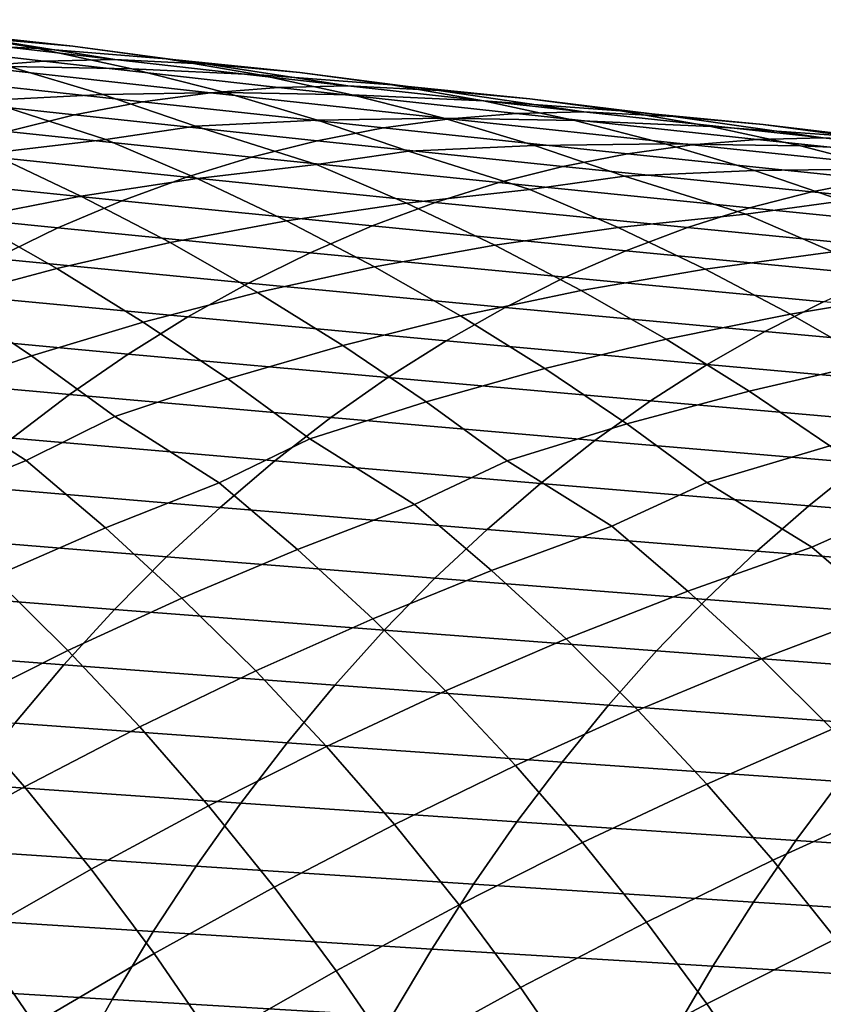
# Model space of a CAD drawing. Header units: metres. Extents: x -240 to 45, y -77 to 27.
# Tile 537 of 656: x -180.95 to -175.91, y 9.39 to 15.56. Entities that reach past the tile are written whole.
import ezdxf

# ---------------------------------------------------------------- set-up
doc = ezdxf.new("R2010")
doc.units = ezdxf.units.M
doc.layers.add('solid_102011X2', color=7, linetype='CONTINUOUS')

msp = doc.modelspace()

# ---------------------------------------------------------------- linework, layer by layer
at = {"layer": 'solid_102011X2'}
for points in [[(-181.423737, 15.480694, 320.932556), (-182.019211, 15.559464, 321.184479), (-181.202133, 15.446535, 322.997681), (-180.613708, 15.39267, 322.740387)], [(-181.604263, 15.416699, 318.874207), (-182.201797, 15.544536, 319.117126), (-181.423737, 15.480694, 320.932556), (-180.831223, 15.378119, 320.683563)], [(-180.793884, 15.300186, 325.210052), (-182.245605, 15.466594, 323.664459), (-182.693481, 15.432183, 324.077179), (-181.231644, 15.265978, 325.623108)], [(-180.34993, 15.310115, 324.802307), (-181.791565, 15.476458, 323.257141), (-182.245605, 15.466594, 323.664459), (-180.793884, 15.300186, 325.210052)], [(-181.202133, 15.446535, 322.997681), (-181.791565, 15.476458, 323.257141), (-180.34993, 15.310115, 324.802307)], [(-180.831223, 15.378119, 320.683563), (-181.423737, 15.480694, 320.932556), (-180.613708, 15.39267, 322.740387), (-180.027283, 15.315035, 322.485596)], [(-180.613708, 15.39267, 322.740387), (-181.202133, 15.446535, 322.997681), (-180.34993, 15.310115, 324.802307), (-179.769669, 15.28078, 324.539886)], [(-181.011566, 15.265313, 318.635132), (-181.604263, 15.416699, 318.874207), (-180.831223, 15.378119, 320.683563), (-180.242569, 15.251961, 320.437927)], [(-180.242569, 15.251961, 320.437927), (-180.831223, 15.378119, 320.683563), (-180.027283, 15.315035, 322.485596), (-179.443771, 15.213843, 322.233673)], [(-180.027283, 15.315035, 322.485596), (-180.613708, 15.39267, 322.740387), (-179.769669, 15.28078, 324.539886), (-179.190399, 15.227754, 324.279541)], [(-178.889648, 15.14539, 326.330078), (-180.34993, 15.310115, 324.802307), (-180.793884, 15.300186, 325.210052), (-179.323456, 15.135402, 326.738403)], [(-179.769669, 15.28078, 324.539886), (-180.34993, 15.310115, 324.802307), (-178.889648, 15.14539, 326.330078)], [(-179.443771, 15.213843, 322.233673), (-180.027283, 15.315035, 322.485596), (-179.190399, 15.227754, 324.279541), (-178.613068, 15.151206, 324.021606)], [(-181.164337, 15.053806, 316.597626), (-181.752975, 15.25372, 316.825745), (-181.011566, 15.265313, 318.635132), (-180.424637, 15.090715, 318.400116)], [(-179.751053, 15.101399, 327.151917), (-181.231644, 15.265978, 325.623108), (-181.668106, 15.208176, 326.034943), (-180.177353, 15.044059, 327.564178)], [(-179.323456, 15.135402, 326.738403), (-180.793884, 15.300186, 325.210052), (-181.231644, 15.265978, 325.623108), (-179.751053, 15.101399, 327.151917)], [(-180.424637, 15.090715, 318.400116), (-181.011566, 15.265313, 318.635132), (-180.242569, 15.251961, 320.437927), (-179.658661, 15.102496, 320.196014)], [(-179.658661, 15.102496, 320.196014), (-180.242569, 15.251961, 320.437927), (-179.443771, 15.213843, 322.233673), (-178.864044, 15.089313, 321.985016)], [(-179.190399, 15.227754, 324.279541), (-179.769669, 15.28078, 324.539886), (-178.889648, 15.14539, 326.330078), (-178.318573, 15.116596, 326.064484)], [(-180.177353, 15.044059, 327.564178), (-181.668106, 15.208176, 326.034943), (-182.102585, 15.126884, 326.444885), (-180.601715, 14.963484, 327.974548)], [(-178.864044, 15.089313, 321.985016), (-179.443771, 15.213843, 322.233673), (-178.613068, 15.151206, 324.021606), (-178.038559, 15.051347, 323.76651)], [(-178.613068, 15.151206, 324.021606), (-179.190399, 15.227754, 324.279541), (-178.318573, 15.116596, 326.064484), (-177.748428, 15.064361, 325.800903)], [(-180.601715, 14.963484, 327.974548), (-182.102585, 15.126884, 326.444885), (-182.534409, 15.02221, 326.852325), (-181.023483, 14.859781, 328.382416)], [(-177.833618, 14.97191, 328.24826), (-179.323456, 15.135402, 326.738403), (-179.751053, 15.101399, 327.151917), (-178.251022, 14.938126, 328.662262)], [(-177.409973, 14.981941, 327.839325), (-178.889648, 15.14539, 326.330078), (-179.323456, 15.135402, 326.738403), (-177.833618, 14.97191, 328.24826)], [(-178.318573, 15.116596, 326.064484), (-178.889648, 15.14539, 326.330078), (-177.409973, 14.981941, 327.839325)], [(-178.038559, 15.051347, 323.76651), (-178.613068, 15.151206, 324.021606), (-177.748428, 15.064361, 325.800903), (-177.180176, 14.988849, 325.539703)], [(-177.748428, 15.064361, 325.800903), (-178.318573, 15.116596, 326.064484), (-177.409973, 14.981941, 327.839325), (-176.848038, 14.953639, 327.570404)], [(-180.405869, 14.809556, 316.588745), (-181.164337, 15.053806, 316.597626), (-180.424637, 15.090715, 318.400116), (-179.844513, 14.893254, 318.169403)], [(-179.844513, 14.893254, 318.169403), (-180.424637, 15.090715, 318.400116), (-179.658661, 15.102496, 320.196014), (-179.080429, 14.930058, 319.95813)], [(-178.251022, 14.938126, 328.662262), (-179.751053, 15.101399, 327.151917), (-180.177353, 15.044059, 327.564178), (-178.66716, 14.881255, 329.075012)], [(-179.080429, 14.930058, 319.95813), (-179.658661, 15.102496, 320.196014), (-178.864044, 15.089313, 321.985016), (-178.288971, 14.941715, 321.740021)], [(-178.288971, 14.941715, 321.740021), (-178.864044, 15.089313, 321.985016), (-178.038559, 15.051347, 323.76651), (-177.467773, 14.928388, 323.514618)], [(-177.180176, 14.988849, 325.539703), (-177.748428, 15.064361, 325.800903), (-176.848038, 14.953639, 327.570404), (-176.287003, 14.902141, 327.303497)], [(-181.131653, 14.723024, 314.781128), (-181.710983, 14.970491, 314.997467), (-181.164337, 15.053806, 316.597626), (-180.405869, 14.809556, 316.588745)], [(-178.66716, 14.881255, 329.075012), (-180.177353, 15.044059, 327.564178), (-180.601715, 14.963484, 327.974548), (-179.08139, 14.801405, 329.48587)], [(-177.467773, 14.928388, 323.514618), (-178.038559, 15.051347, 323.76651), (-177.180176, 14.988849, 325.539703), (-176.61467, 14.890265, 325.28125)], [(-179.08139, 14.801405, 329.48587), (-180.601715, 14.963484, 327.974548), (-181.023483, 14.859781, 328.382416), (-179.493073, 14.698679, 329.894196)], [(-178.508896, 14.73499, 319.724457), (-179.080429, 14.930058, 319.95813), (-178.288971, 14.941715, 321.740021), (-177.719467, 14.771379, 321.498993)], [(-176.731125, 14.775925, 330.153107), (-178.251022, 14.938126, 328.662262), (-178.66716, 14.881255, 329.075012), (-177.137115, 14.719543, 330.566345)], [(-177.719467, 14.771379, 321.498993), (-178.288971, 14.941715, 321.740021), (-177.467773, 14.928388, 323.514618), (-176.90152, 14.782599, 323.266357)], [(-176.323898, 14.809474, 329.738586), (-177.833618, 14.97191, 328.24826), (-178.251022, 14.938126, 328.662262), (-176.731125, 14.775925, 330.153107)], [(-175.91037, 14.819529, 329.329041), (-177.409973, 14.981941, 327.839325), (-177.833618, 14.97191, 328.24826), (-176.323898, 14.809474, 329.738586)], [(-176.848038, 14.953639, 327.570404), (-177.409973, 14.981941, 327.839325), (-175.91037, 14.819529, 329.329041)], [(-176.61467, 14.890265, 325.28125), (-177.180176, 14.988849, 325.539703), (-176.287003, 14.902141, 327.303497), (-175.727768, 14.827608, 327.038879)], [(-176.287003, 14.902141, 327.303497), (-176.848038, 14.953639, 327.570404), (-175.91037, 14.819529, 329.329041), (-175.357605, 14.791689, 329.056793)], [(-179.834808, 14.565071, 316.369904), (-180.405869, 14.809556, 316.588745), (-179.844513, 14.893254, 318.169403), (-179.085434, 14.651194, 318.163696)], [(-179.085434, 14.651194, 318.163696), (-179.844513, 14.893254, 318.169403), (-179.080429, 14.930058, 319.95813), (-178.508896, 14.73499, 319.724457)], [(-177.137115, 14.719543, 330.566345), (-178.66716, 14.881255, 329.075012), (-179.08139, 14.801405, 329.48587), (-177.541245, 14.640429, 330.977661)], [(-176.90152, 14.782599, 323.266357), (-177.467773, 14.928388, 323.514618), (-176.61467, 14.890265, 325.28125), (-176.05278, 14.76882, 325.026001)], [(-176.05278, 14.76882, 325.026001), (-176.61467, 14.890265, 325.28125), (-175.727768, 14.827608, 327.038879), (-175.171219, 14.730246, 326.777039)], [(-175.727768, 14.827608, 327.038879), (-176.287003, 14.902141, 327.303497), (-175.357605, 14.791689, 329.056793), (-174.805649, 14.740901, 328.78653)], [(-179.493073, 14.698679, 329.894196), (-181.023483, 14.859781, 328.382416), (-181.441986, 14.733112, 328.78714), (-179.901581, 14.573238, 330.299377)], [(-180.561981, 14.453532, 314.570068), (-181.131653, 14.723024, 314.781128), (-180.405869, 14.809556, 316.588745), (-179.834808, 14.565071, 316.369904)], [(-174.794495, 14.648136, 331.208923), (-176.323898, 14.809474, 329.738586), (-176.731125, 14.775925, 330.153107), (-175.191589, 14.614841, 331.623901)], [(-174.391068, 14.658195, 330.798767), (-175.91037, 14.819529, 329.329041), (-176.323898, 14.809474, 329.738586), (-174.794495, 14.648136, 331.208923)], [(-175.357605, 14.791689, 329.056793), (-175.91037, 14.819529, 329.329041), (-174.391068, 14.658195, 330.798767)], [(-177.541245, 14.640429, 330.977661), (-179.08139, 14.801405, 329.48587), (-179.493073, 14.698679, 329.894196), (-177.942871, 14.538692, 331.386444)], [(-177.748962, 14.495023, 319.721405), (-178.508896, 14.73499, 319.724457), (-177.719467, 14.771379, 321.498993), (-177.15654, 14.578639, 321.262146)], [(-177.15654, 14.578639, 321.262146), (-177.719467, 14.771379, 321.498993), (-176.90152, 14.782599, 323.266357), (-176.340729, 14.614302, 323.022034)], [(-175.191589, 14.614841, 331.623901), (-176.731125, 14.775925, 330.153107), (-177.137115, 14.719543, 330.566345), (-175.587479, 14.558961, 332.037567)], [(-176.340729, 14.614302, 323.022034), (-176.90152, 14.782599, 323.266357), (-176.05278, 14.76882, 325.026001), (-175.495331, 14.624778, 324.774323)], [(-175.495331, 14.624778, 324.774323), (-176.05278, 14.76882, 325.026001), (-175.171219, 14.730246, 326.777039), (-174.618179, 14.610259, 326.518341)], [(-179.901581, 14.573238, 330.299377), (-181.441986, 14.733112, 328.78714), (-181.856613, 14.583687, 329.18808), (-180.306274, 14.425292, 330.700745)], [(-181.269272, 14.316611, 312.764313), (-181.83606, 14.611091, 312.967926), (-181.131653, 14.723024, 314.781128), (-180.561981, 14.453532, 314.570068)], [(-177.942871, 14.538692, 331.386444), (-179.493073, 14.698679, 329.894196), (-179.901581, 14.573238, 330.299377), (-178.341385, 14.414492, 331.792084)], [(-178.52269, 14.409621, 317.942078), (-179.085434, 14.651194, 318.163696), (-178.508896, 14.73499, 319.724457), (-177.748962, 14.495023, 319.721405)], [(-175.587479, 14.558961, 332.037567), (-177.137115, 14.719543, 330.566345), (-177.541245, 14.640429, 330.977661), (-175.981552, 14.480599, 332.449341)], [(-179.273239, 14.298783, 316.156342), (-179.834808, 14.565071, 316.369904), (-179.085434, 14.651194, 318.163696), (-178.52269, 14.409621, 317.942078)], [(-175.981552, 14.480599, 332.449341), (-177.541245, 14.640429, 330.977661), (-177.942871, 14.538692, 331.386444), (-176.373169, 14.379864, 332.858582)], [(-175.786392, 14.423827, 322.78183), (-176.340729, 14.614302, 323.022034), (-175.495331, 14.624778, 324.774323), (-174.943222, 14.458455, 324.52655)], [(-180.306274, 14.425292, 330.700745), (-181.856613, 14.583687, 329.18808), (-182.266678, 14.411717, 329.584625), (-180.706512, 14.255052, 331.097717)], [(-180.003113, 14.16255, 314.364258), (-180.561981, 14.453532, 314.570068), (-179.834808, 14.565071, 316.369904), (-179.273239, 14.298783, 316.156342)], [(-178.341385, 14.414492, 331.792084), (-179.901581, 14.573238, 330.299377), (-180.306274, 14.425292, 330.700745), (-178.736191, 14.268032, 332.193909)], [(-177.194595, 14.256293, 319.496674), (-177.748962, 14.495023, 319.721405), (-177.15654, 14.578639, 321.262146), (-176.395447, 14.340664, 321.26123)], [(-176.395447, 14.340664, 321.26123), (-177.15654, 14.578639, 321.262146), (-176.340729, 14.614302, 323.022034), (-175.786392, 14.423827, 322.78183)], [(-176.373169, 14.379864, 332.858582), (-177.942871, 14.538692, 331.386444), (-178.341385, 14.414492, 331.792084), (-176.761765, 14.256911, 333.264618)], [(-174.018661, 14.3996, 333.488281), (-175.587479, 14.558961, 332.037567), (-175.981552, 14.480599, 332.449341), (-174.40274, 14.322004, 333.900482)], [(-180.714233, 14.00095, 312.566315), (-181.269272, 14.316611, 312.764313), (-180.561981, 14.453532, 314.570068), (-180.003113, 14.16255, 314.364258)], [(-177.969299, 14.146463, 317.725647), (-178.52269, 14.409621, 317.942078), (-177.748962, 14.495023, 319.721405), (-177.194595, 14.256293, 319.496674)], [(-174.40274, 14.322004, 333.900482), (-175.981552, 14.480599, 332.449341), (-176.373169, 14.379864, 332.858582), (-174.784424, 14.22228, 334.310089)], [(-180.706512, 14.255052, 331.097717), (-182.266678, 14.411717, 329.584625), (-182.67157, 14.217473, 329.976166), (-181.101715, 14.062783, 331.489685)], [(-178.736191, 14.268032, 332.193909), (-180.306274, 14.425292, 330.700745), (-180.706512, 14.255052, 331.097717), (-179.126648, 14.099526, 332.591309)], [(-178.722321, 14.011218, 315.947937), (-179.273239, 14.298783, 316.156342), (-178.52269, 14.409621, 317.942078), (-177.969299, 14.146463, 317.725647)], [(-176.761765, 14.256911, 333.264618), (-178.341385, 14.414492, 331.792084), (-178.736191, 14.268032, 332.193909), (-177.146713, 14.111947, 333.66687)], [(-174.784424, 14.22228, 334.310089), (-176.373169, 14.379864, 332.858582), (-176.761765, 14.256911, 333.264618), (-175.163147, 14.100583, 334.716522)], [(-175.849442, 14.104708, 321.033234), (-176.395447, 14.340664, 321.26123), (-175.786392, 14.423827, 322.78183), (-175.023758, 14.187735, 322.782623)], [(-181.408508, 13.814008, 310.763062), (-181.958572, 14.154324, 310.953186), (-181.269272, 14.316611, 312.764313), (-180.714233, 14.00095, 312.566315)], [(-176.649429, 13.996193, 319.27713), (-177.194595, 14.256293, 319.496674), (-176.395447, 14.340664, 321.26123), (-175.849442, 14.104708, 321.033234)], [(-179.126648, 14.099526, 332.591309), (-180.706512, 14.255052, 331.097717), (-181.101715, 14.062783, 331.489685), (-179.512161, 13.909236, 332.983673)], [(-179.455795, 13.850596, 314.163971), (-180.003113, 14.16255, 314.364258), (-179.273239, 14.298783, 316.156342), (-178.722321, 14.011218, 315.947937)], [(-177.146713, 14.111947, 333.66687), (-178.736191, 14.268032, 332.193909), (-179.126648, 14.099526, 332.591309), (-177.52742, 13.945179, 334.064667)], [(-177.426407, 13.862239, 317.514343), (-177.969299, 14.146463, 317.725647), (-177.194595, 14.256293, 319.496674), (-176.649429, 13.996193, 319.27713)], [(-175.163147, 14.100583, 334.716522), (-176.761765, 14.256911, 333.264618), (-177.146713, 14.111947, 333.66687), (-175.538315, 13.957118, 335.119141)], [(-180.171677, 13.664636, 312.374207), (-180.714233, 14.00095, 312.566315), (-180.003113, 14.16255, 314.364258), (-179.455795, 13.850596, 314.163971)], [(-178.182785, 13.702888, 315.745056), (-178.722321, 14.011218, 315.947937), (-177.969299, 14.146463, 317.725647), (-177.426407, 13.862239, 317.514343)], [(-177.52742, 13.945179, 334.064667), (-179.126648, 14.099526, 332.591309), (-179.512161, 13.909236, 332.983673), (-177.90332, 13.75687, 334.457428)], [(-175.538315, 13.957118, 335.119141), (-177.146713, 14.111947, 333.66687), (-177.52742, 13.945179, 334.064667), (-175.909348, 13.792092, 335.517303)], [(-176.114578, 13.715233, 319.062714), (-176.649429, 13.996193, 319.27713), (-175.849442, 14.104708, 321.033234), (-175.312469, 13.847593, 320.810394)], [(-179.512161, 13.909236, 332.983673), (-181.101715, 14.062783, 331.489685), (-181.491241, 13.848796, 331.876038), (-179.892136, 13.697469, 333.370422)], [(-178.920792, 13.518192, 313.969543), (-179.455795, 13.850596, 314.163971), (-178.722321, 14.011218, 315.947937), (-178.182785, 13.702888, 315.745056)], [(-180.871933, 13.453424, 310.579102), (-181.408508, 13.814008, 310.763062), (-180.714233, 14.00095, 312.566315), (-180.171677, 13.664636, 312.374207)], [(-175.909348, 13.792092, 335.517303), (-177.52742, 13.945179, 334.064667), (-177.90332, 13.75687, 334.457428), (-176.275681, 13.605764, 335.910431)], [(-176.89473, 13.557452, 317.308533), (-177.426407, 13.862239, 317.514343), (-176.649429, 13.996193, 319.27713), (-176.114578, 13.715233, 319.062714)], [(-177.90332, 13.75687, 334.457428), (-179.512161, 13.909236, 332.983673), (-179.892136, 13.697469, 333.370422), (-178.273804, 13.547324, 334.844574)], [(-179.892136, 13.697469, 333.370422), (-181.491241, 13.848796, 331.876038), (-181.874496, 13.613404, 332.256134), (-180.265991, 13.464538, 333.750916)], [(-179.64241, 13.308253, 312.188232), (-180.171677, 13.664636, 312.374207), (-179.455795, 13.850596, 314.163971), (-178.920792, 13.518192, 313.969543)], [(-177.65538, 13.374308, 315.547974), (-178.182785, 13.702888, 315.745056), (-177.426407, 13.862239, 317.514343), (-176.89473, 13.557452, 317.308533)], [(-175.590775, 13.413912, 318.85376), (-176.114578, 13.715233, 319.062714), (-175.312469, 13.847593, 320.810394), (-174.78566, 13.569824, 320.592682)], [(-181.558426, 13.21707, 308.779022), (-182.087845, 13.601796, 308.954865), (-181.408508, 13.814008, 310.763062), (-180.871933, 13.453424, 310.579102)], [(-174.272919, 13.640346, 336.9487), (-175.909348, 13.792092, 335.517303), (-176.275681, 13.605764, 335.910431), (-174.629776, 13.455997, 337.342133)], [(-178.273804, 13.547324, 334.844574), (-179.892136, 13.697469, 333.370422), (-180.265991, 13.464538, 333.750916), (-178.638321, 13.31685, 335.225433)], [(-178.39888, 13.165915, 313.781189), (-178.920792, 13.518192, 313.969543), (-178.182785, 13.702888, 315.745056), (-177.65538, 13.374308, 315.547974)], [(-176.275681, 13.605764, 335.910431), (-177.90332, 13.75687, 334.457428), (-178.273804, 13.547324, 334.844574), (-176.636749, 13.398437, 336.297913)], [(-176.375, 13.232611, 317.108521), (-176.89473, 13.557452, 317.308533), (-176.114578, 13.715233, 319.062714), (-175.590775, 13.413912, 318.85376)], [(-180.349609, 13.073195, 310.40152), (-180.871933, 13.453424, 310.579102), (-180.171677, 13.664636, 312.374207), (-179.64241, 13.308253, 312.188232)], [(-180.265991, 13.464538, 333.750916), (-181.874496, 13.613404, 332.256134), (-182.250885, 13.356977, 332.629456), (-180.633148, 13.210806, 334.124603)], [(-174.629776, 13.455997, 337.342133), (-176.275681, 13.605764, 335.910431), (-176.636749, 13.398437, 336.297913), (-174.981506, 13.250883, 337.729889)], [(-179.127197, 12.932416, 312.008575), (-179.64241, 13.308253, 312.188232), (-178.920792, 13.518192, 313.969543), (-178.39888, 13.165915, 313.781189)], [(-176.636749, 13.398437, 336.297913), (-178.273804, 13.547324, 334.844574), (-178.638321, 13.31685, 335.225433), (-176.991989, 13.170414, 336.679108)], [(-177.1409, 13.026046, 315.356964), (-177.65538, 13.374308, 315.547974), (-176.89473, 13.557452, 317.308533), (-176.375, 13.232611, 317.108521)], [(-180.905914, 12.796865, 308.797974), (-181.558426, 13.21707, 308.779022), (-180.871933, 13.453424, 310.579102), (-180.349609, 13.073195, 310.40152)], [(-178.638321, 13.31685, 335.225433), (-180.265991, 13.464538, 333.750916), (-180.633148, 13.210806, 334.124603), (-178.996292, 13.065807, 335.599457)], [(-174.981506, 13.250883, 337.729889), (-176.636749, 13.398437, 336.297913), (-176.991989, 13.170414, 336.679108), (-175.327545, 13.025306, 338.111359)], [(-175.867996, 12.888277, 316.914551), (-176.375, 13.232611, 317.108521), (-175.590775, 13.413912, 318.85376), (-175.07872, 13.09273, 318.650604)], [(-180.633148, 13.210806, 334.124603), (-182.250885, 13.356977, 332.629456), (-182.619843, 13.079921, 332.995361), (-180.993057, 12.936677, 334.490875)], [(-177.890823, 12.794371, 313.599152), (-178.39888, 13.165915, 313.781189), (-177.65538, 13.374308, 315.547974), (-177.1409, 13.026046, 315.356964)], [(-179.696045, 12.657315, 310.425415), (-180.349609, 13.073195, 310.40152), (-179.64241, 13.308253, 312.188232), (-179.127197, 12.932416, 312.008575)], [(-176.991989, 13.170414, 336.679108), (-178.638321, 13.31685, 335.225433), (-178.996292, 13.065807, 335.599457), (-177.340851, 12.922054, 337.053467)], [(-181.599091, 12.512933, 306.993225), (-182.102432, 12.939747, 307.155518), (-181.558426, 13.21707, 308.779022), (-180.905914, 12.796865, 308.797974)], [(-178.996292, 13.065807, 335.599457), (-180.633148, 13.210806, 334.124603), (-180.993057, 12.936677, 334.490875), (-179.347183, 12.794599, 335.966095)], [(-176.64006, 12.658699, 315.172272), (-177.1409, 13.026046, 315.356964), (-176.375, 13.232611, 317.108521), (-175.867996, 12.888277, 316.914551)], [(-178.472443, 12.52074, 312.036804), (-179.127197, 12.932416, 312.008575), (-178.39888, 13.165915, 313.781189), (-177.890823, 12.794371, 313.599152)], [(-175.327545, 13.025306, 338.111359), (-176.991989, 13.170414, 336.679108), (-177.340851, 12.922054, 337.053467), (-175.667389, 12.779618, 338.485992)], [(-180.409271, 12.375044, 308.634186), (-180.905914, 12.796865, 308.797974), (-180.349609, 13.073195, 310.40152), (-179.696045, 12.657315, 310.425415)], [(-177.340851, 12.922054, 337.053467), (-178.996292, 13.065807, 335.599457), (-179.347183, 12.794599, 335.966095), (-177.6828, 12.653754, 337.42041)], [(-177.234695, 12.386777, 313.631134), (-177.890823, 12.794371, 313.599152), (-177.1409, 13.026046, 315.356964), (-176.64006, 12.658699, 315.172272)], [(-179.347183, 12.794599, 335.966095), (-180.993057, 12.936677, 334.490875), (-181.345123, 12.64256, 334.849182), (-179.69043, 12.503626, 336.324738)], [(-179.206116, 12.240365, 310.259796), (-179.696045, 12.657315, 310.425415), (-179.127197, 12.932416, 312.008575), (-178.472443, 12.52074, 312.036804)], [(-175.667389, 12.779618, 338.485992), (-177.340851, 12.922054, 337.053467), (-177.6828, 12.653754, 337.42041), (-176.000488, 12.514213, 338.85321)], [(-175.982437, 12.255069, 315.207336), (-176.64006, 12.658699, 315.172272), (-175.867996, 12.888277, 316.914551), (-175.374435, 12.525041, 316.726929)], [(-181.112823, 12.06813, 306.837677), (-181.599091, 12.512933, 306.993225), (-180.905914, 12.796865, 308.797974), (-180.409271, 12.375044, 308.634186)], [(-177.6828, 12.653754, 337.42041), (-179.347183, 12.794599, 335.966095), (-179.69043, 12.503626, 336.324738), (-178.017303, 12.365912, 337.779358)], [(-177.989227, 12.108546, 311.86908), (-178.472443, 12.52074, 312.036804), (-177.890823, 12.794371, 313.599152), (-177.234695, 12.386777, 313.631134)], [(-173.976456, 12.63857, 339.896484), (-175.667389, 12.779618, 338.485992), (-176.000488, 12.514213, 338.85321), (-174.300812, 12.376044, 340.263885)], [(-179.929459, 11.935407, 308.477112), (-180.409271, 12.375044, 308.634186), (-179.696045, 12.657315, 310.425415), (-179.206116, 12.240365, 310.259796)], [(-176.000488, 12.514213, 338.85321), (-177.6828, 12.653754, 337.42041), (-178.017303, 12.365912, 337.779358), (-176.326324, 12.229486, 339.212402)], [(-176.758255, 11.979235, 313.460968), (-177.234695, 12.386777, 313.631134), (-176.64006, 12.658699, 315.172272), (-175.982437, 12.255069, 315.207336)], [(-179.69043, 12.503626, 336.324738), (-181.345123, 12.64256, 334.849182), (-181.688828, 12.328914, 335.199005), (-180.025528, 12.193344, 336.674866)], [(-175.512833, 11.852078, 315.034454), (-175.982437, 12.255069, 315.207336), (-175.374435, 12.525041, 316.726929), (-174.715088, 12.125256, 316.764587)], [(-178.017303, 12.365912, 337.779358), (-179.69043, 12.503626, 336.324738), (-180.025528, 12.193344, 336.674866), (-178.343857, 12.05898, 338.129761)], [(-178.732758, 11.805768, 310.100861), (-179.206116, 12.240365, 310.259796), (-178.472443, 12.52074, 312.036804), (-177.989227, 12.108546, 311.86908)], [(-174.300812, 12.376044, 340.263885), (-176.000488, 12.514213, 338.85321), (-176.326324, 12.229486, 339.212402), (-174.618088, 12.094414, 340.62326)], [(-180.644302, 11.606033, 306.688995), (-181.112823, 12.06813, 306.837677), (-180.409271, 12.375044, 308.634186), (-179.929459, 11.935407, 308.477112)], [(-176.326324, 12.229486, 339.212402), (-178.017303, 12.365912, 337.779358), (-178.343857, 12.05898, 338.129761), (-176.644409, 11.925883, 339.563049)], [(-177.522369, 11.678871, 311.708008), (-177.989227, 12.108546, 311.86908), (-177.234695, 12.386777, 313.631134), (-176.758255, 11.979235, 313.460968)], [(-180.025528, 12.193344, 336.674866), (-181.688828, 12.328914, 335.199005), (-182.023636, 11.996234, 335.539734), (-180.351944, 11.864245, 337.0159)], [(-179.467148, 11.478641, 308.326843), (-179.929459, 11.935407, 308.477112), (-179.206116, 12.240365, 310.259796), (-178.732758, 11.805768, 310.100861)], [(-176.297928, 11.554374, 313.297485), (-176.758255, 11.979235, 313.460968), (-175.982437, 12.255069, 315.207336), (-175.512833, 11.852078, 315.034454)], [(-174.618088, 12.094414, 340.62326), (-176.326324, 12.229486, 339.212402), (-176.644409, 11.925883, 339.563049), (-174.927826, 11.79412, 340.974121)], [(-178.343857, 12.05898, 338.129761), (-180.025528, 12.193344, 336.674866), (-180.351944, 11.864245, 337.0159), (-178.661942, 11.733441, 338.4711)], [(-178.276672, 11.354202, 309.948792), (-178.732758, 11.805768, 310.100861), (-177.989227, 12.108546, 311.86908), (-177.522369, 11.678871, 311.708008)], [(-181.352478, 11.252433, 304.89566), (-181.808578, 11.736714, 305.036072), (-181.112823, 12.06813, 306.837677), (-180.644302, 11.606033, 306.688995)], [(-176.644409, 11.925883, 339.563049), (-178.343857, 12.05898, 338.129761), (-178.661942, 11.733441, 338.4711), (-176.954269, 11.603885, 339.904633)], [(-180.351944, 11.864245, 337.0159), (-182.023636, 11.996234, 335.539734), (-182.349014, 11.64502, 335.87088), (-180.669174, 11.516822, 337.347351)], [(-177.072525, 11.232386, 311.553802), (-177.522369, 11.678871, 311.708008), (-176.758255, 11.979235, 313.460968), (-176.297928, 11.554374, 313.297485)], [(-180.194183, 11.127381, 306.547302), (-180.644302, 11.606033, 306.688995), (-179.929459, 11.935407, 308.477112), (-179.467148, 11.478641, 308.326843)], [(-174.927826, 11.79412, 340.974121), (-176.644409, 11.925883, 339.563049), (-176.954269, 11.603885, 339.904633), (-175.229523, 11.475636, 341.315857)], [(-178.661942, 11.733441, 338.4711), (-180.351944, 11.864245, 337.0159), (-180.669174, 11.516822, 337.347351), (-178.971085, 11.389787, 338.802795)], [(-175.854385, 11.112858, 313.1409), (-176.297928, 11.554374, 313.297485), (-175.512833, 11.852078, 315.034454), (-175.059113, 11.431932, 314.868286)], [(-179.022995, 11.005475, 308.183594), (-179.467148, 11.478641, 308.326843), (-178.732758, 11.805768, 310.100861), (-178.276672, 11.354202, 309.948792)], [(-176.954269, 11.603885, 339.904633), (-178.661942, 11.733441, 338.4711), (-178.971085, 11.389787, 338.802795), (-177.255386, 11.263973, 340.236572)], [(-177.838486, 10.886389, 309.803711), (-178.276672, 11.354202, 309.948792), (-177.522369, 11.678871, 311.708008), (-177.072525, 11.232386, 311.553802)], [(-180.669174, 11.516822, 337.347351), (-182.349014, 11.64502, 335.87088), (-182.66449, 11.275819, 336.191956), (-180.97673, 11.151616, 337.668701)], [(-180.91568, 10.752197, 304.76236), (-181.352478, 11.252433, 304.89566), (-180.644302, 11.606033, 306.688995), (-180.194183, 11.127381, 306.547302)], [(-175.229523, 11.475636, 341.315857), (-176.954269, 11.603885, 339.904633), (-177.255386, 11.263973, 340.236572), (-175.522736, 11.139441, 341.647949)], [(-176.640335, 10.769801, 311.406616), (-177.072525, 11.232386, 311.553802), (-176.297928, 11.554374, 313.297485), (-175.854385, 11.112858, 313.1409)], [(-178.971085, 11.389787, 338.802795), (-180.669174, 11.516822, 337.347351), (-180.97673, 11.151616, 337.668701), (-179.270798, 11.028551, 339.12439)], [(-179.763107, 10.632926, 306.412689), (-180.194183, 11.127381, 306.547302), (-179.467148, 11.478641, 308.326843), (-179.022995, 11.005475, 308.183594)], [(-177.255386, 11.263973, 340.236572), (-178.971085, 11.389787, 338.802795), (-179.270798, 11.028551, 339.12439), (-177.547333, 10.906681, 340.55838)], [(-178.597626, 10.516651, 308.047455), (-179.022995, 11.005475, 308.183594), (-178.276672, 11.354202, 309.948792), (-177.838486, 10.886389, 309.803711)], [(-181.633911, 10.353296, 302.971588), (-182.055878, 10.874775, 303.097229), (-181.352478, 11.252433, 304.89566), (-180.91568, 10.752197, 304.76236)], [(-177.418823, 10.40306, 309.665741), (-177.838486, 10.886389, 309.803711), (-177.072525, 11.232386, 311.553802), (-176.640335, 10.769801, 311.406616)], [(-175.522736, 11.139441, 341.647949), (-177.255386, 11.263973, 340.236572), (-177.547333, 10.906681, 340.55838), (-175.806992, 10.78606, 341.96994)], [(-179.270798, 11.028551, 339.12439), (-180.97673, 11.151616, 337.668701), (-181.274155, 10.769202, 337.979431), (-179.560608, 10.650303, 339.435364)], [(-180.499191, 10.236803, 304.635712), (-180.91568, 10.752197, 304.76236), (-180.194183, 11.127381, 306.547302), (-179.763107, 10.632926, 306.412689)], [(-176.226425, 10.291842, 311.266571), (-176.640335, 10.769801, 311.406616), (-175.854385, 11.112858, 313.1409), (-175.428253, 10.655388, 312.991333)], [(-179.352081, 10.123452, 306.28476), (-179.763107, 10.632926, 306.412689), (-179.022995, 11.005475, 308.183594), (-178.597626, 10.516651, 308.047455)], [(-177.547333, 10.906681, 340.55838), (-179.270798, 11.028551, 339.12439), (-179.560608, 10.650303, 339.435364), (-177.829636, 10.532567, 340.869568)], [(-178.192032, 10.012945, 307.917999), (-178.597626, 10.516651, 308.047455), (-177.838486, 10.886389, 309.803711), (-177.418823, 10.40306, 309.665741)], [(-175.806992, 10.78606, 341.96994), (-177.547333, 10.906681, 340.55838), (-177.829636, 10.532567, 340.869568), (-176.081879, 10.416049, 342.281281)], [(-181.233398, 9.817342, 302.852234), (-181.633911, 10.353296, 302.971588), (-180.91568, 10.752197, 304.76236), (-180.499191, 10.236803, 304.635712)], [(-179.560608, 10.650303, 339.435364), (-181.274155, 10.769202, 337.979431), (-181.560959, 10.370157, 338.279083), (-179.840088, 10.255612, 339.73526)], [(-177.018677, 9.904983, 309.534515), (-177.418823, 10.40306, 309.665741), (-176.640335, 10.769801, 311.406616), (-176.226425, 10.291842, 311.266571)], [(-174.050446, 10.666747, 343.358398), (-175.806992, 10.78606, 341.96994), (-176.081879, 10.416049, 342.281281), (-174.317993, 10.300801, 343.66983)], [(-180.103897, 9.707067, 304.51535), (-180.499191, 10.236803, 304.635712), (-179.763107, 10.632926, 306.412689), (-179.352081, 10.123452, 306.28476)], [(-177.829636, 10.532567, 340.869568), (-179.560608, 10.650303, 339.435364), (-179.840088, 10.255612, 339.73526), (-178.101852, 10.142199, 341.169647)], [(-175.831741, 9.799265, 311.133331), (-176.226425, 10.291842, 311.266571), (-175.428253, 10.655388, 312.991333), (-175.020126, 10.182684, 312.848969)], [(-178.96196, 9.599766, 306.163177), (-179.352081, 10.123452, 306.28476), (-178.597626, 10.516651, 308.047455), (-178.192032, 10.012945, 307.917999)], [(-176.081879, 10.416049, 342.281281), (-177.829636, 10.532567, 340.869568), (-178.101852, 10.142199, 341.169647), (-176.346939, 10.029965, 342.581482)], [(-179.840088, 10.255612, 339.73526), (-181.560959, 10.370157, 338.279083), (-181.836716, 9.955103, 338.5672), (-180.10881, 9.845097, 340.02359)], [(-177.807068, 9.495154, 307.794922), (-178.192032, 10.012945, 307.917999), (-177.418823, 10.40306, 309.665741), (-177.018677, 9.904983, 309.534515)], [(-174.317993, 10.300801, 343.66983), (-176.081879, 10.416049, 342.281281), (-176.346939, 10.029965, 342.581482), (-174.576004, 9.918965, 343.970154)], [(-178.101852, 10.142199, 341.169647), (-179.840088, 10.255612, 339.73526), (-180.10881, 9.845097, 340.02359), (-178.363602, 9.736184, 341.45813)], [(-176.638885, 9.392944, 309.409698), (-177.018677, 9.904983, 309.534515), (-176.226425, 10.291842, 311.266571), (-175.831741, 9.799265, 311.133331)], [(-180.854309, 9.267656, 302.740112), (-181.233398, 9.817342, 302.852234), (-180.499191, 10.236803, 304.635712), (-180.103897, 9.707067, 304.51535)], [(-179.729736, 9.163726, 304.402252), (-180.103897, 9.707067, 304.51535), (-179.352081, 10.123452, 306.28476), (-178.96196, 9.599766, 306.163177)], [(-176.346939, 10.029965, 342.581482), (-178.101852, 10.142199, 341.169647), (-178.363602, 9.736184, 341.45813), (-176.601791, 9.628413, 342.870148)], [(-178.592697, 9.062598, 306.048859), (-178.96196, 9.599766, 306.163177), (-178.192032, 10.012945, 307.917999), (-177.807068, 9.495154, 307.794922)], [(-174.576004, 9.918965, 343.970154), (-176.346939, 10.029965, 342.581482), (-176.601791, 9.628413, 342.870148), (-174.824066, 9.521833, 344.258881)], [(-180.10881, 9.845097, 340.02359), (-181.836716, 9.955103, 338.5672), (-182.101013, 9.524688, 338.843323), (-180.366348, 9.419394, 340.299927)], [(-177.442688, 8.964001, 307.679138), (-177.807068, 9.495154, 307.794922), (-177.018677, 9.904983, 309.534515), (-176.638885, 9.392944, 309.409698)], [(-181.605148, 8.805399, 300.959167), (-181.966919, 9.374662, 301.063232), (-181.233398, 9.817342, 302.852234), (-180.854309, 9.267656, 302.740112)], [(-178.363602, 9.736184, 341.45813), (-180.10881, 9.845097, 340.02359), (-180.366348, 9.419394, 340.299927), (-178.614456, 9.315156, 341.73465)], [(-176.279404, 8.867661, 309.292236), (-176.638885, 9.392944, 309.409698), (-175.831741, 9.799265, 311.133331), (-175.457169, 9.29285, 311.006561)], [(-180.497192, 8.705046, 302.635315), (-180.854309, 9.267656, 302.740112), (-180.103897, 9.707067, 304.51535), (-179.729736, 9.163726, 304.402252)], [(-176.601791, 9.628413, 342.870148), (-178.363602, 9.736184, 341.45813), (-178.614456, 9.315156, 341.73465), (-176.846039, 9.212018, 343.14679)], [(-174.824066, 9.521833, 344.258881), (-176.601791, 9.628413, 342.870148), (-176.846039, 9.212018, 343.14679), (-175.061798, 9.110025, 344.535583)], [(-179.377258, 8.607576, 304.296478), (-179.729736, 9.163726, 304.402252), (-178.96196, 9.599766, 306.163177), (-178.592697, 9.062598, 306.048859)], [(-180.366348, 9.419394, 340.299927), (-182.101013, 9.524688, 338.843323), (-182.353409, 9.079565, 339.107025), (-180.612289, 8.979154, 340.563812)], [(-178.244812, 8.512735, 305.941864), (-178.592697, 9.062598, 306.048859), (-177.807068, 9.495154, 307.794922), (-177.442688, 8.964001, 307.679138)], [(-178.614456, 9.315156, 341.73465), (-180.366348, 9.419394, 340.299927), (-180.612289, 8.979154, 340.563812), (-178.854019, 8.879754, 341.998718)], [(-177.099396, 8.420264, 307.57074), (-177.442688, 8.964001, 307.679138), (-176.638885, 9.392944, 309.409698), (-176.279404, 8.867661, 309.292236)]]:
    msp.add_3dface(points, dxfattribs=at)

doc.saveas('drawing.dxf')
